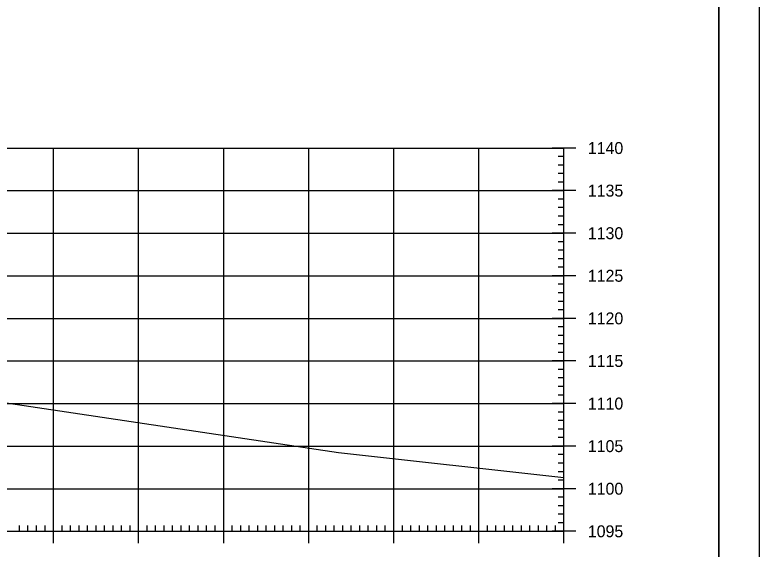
# Model space of a CAD drawing. Extents: x 1322838 to 1324533, y 339903 to 351025.
# Drawn here: x 1323779.2 to 1323866.6, y 350686.5 to 350749.2 of the extents above; entities that cross this region are included whole.
import ezdxf

# ---------------------------------------------------------------- set-up
doc = ezdxf.new("R2010")
doc.units = 0
for name, color, linetype in [('R_Axis', 7, 'Continuous'), ('R_Axis Annot', 7, 'Continuous'), ('R_Exist Surface', 7, 'Continuous'), ('R_Grid', 7, 'Continuous'), ('R_No Plot', 7, 'Continuous')]:
    doc.layers.add(name, color=color, linetype=linetype)

msp = doc.modelspace()

# ---------------------------------------------------------------- linework, layer by layer
at = {"layer": 'R_Axis'}
for p, q in [((1323845.115, 350733.585), (1323842.315, 350733.585)), ((1323843.715, 350688.585), (1323843.715, 350733.585)), ((1323843.715, 350732.585), (1323843.015, 350732.585)), ((1323843.715, 350731.585), (1323843.015, 350731.585)), ((1323843.715, 350730.585), (1323843.015, 350730.585)), ((1323843.715, 350729.585), (1323843.015, 350729.585)), ((1323845.115, 350728.585), (1323842.315, 350728.585)), ((1323843.715, 350727.585), (1323843.015, 350727.585)), ((1323843.715, 350726.585), (1323843.015, 350726.585)), ((1323843.715, 350725.585), (1323843.015, 350725.585)), ((1323843.715, 350724.585), (1323843.015, 350724.585)), ((1323845.115, 350723.585), (1323842.315, 350723.585)), ((1323843.715, 350722.585), (1323843.015, 350722.585)), ((1323843.715, 350721.585), (1323843.015, 350721.585)), ((1323843.715, 350720.585), (1323843.015, 350720.585)), ((1323843.715, 350719.585), (1323843.015, 350719.585)), ((1323845.115, 350718.585), (1323842.315, 350718.585)), ((1323843.715, 350717.585), (1323843.015, 350717.585)), ((1323843.715, 350716.585), (1323843.015, 350716.585)), ((1323843.715, 350715.585), (1323843.015, 350715.585)), ((1323843.715, 350714.585), (1323843.015, 350714.585)), ((1323845.115, 350713.585), (1323842.315, 350713.585)), ((1323843.715, 350712.585), (1323843.015, 350712.585)), ((1323843.715, 350711.585), (1323843.015, 350711.585)), ((1323843.715, 350710.585), (1323843.015, 350710.585)), ((1323843.715, 350709.585), (1323843.015, 350709.585)), ((1323845.115, 350708.585), (1323842.315, 350708.585)), ((1323843.715, 350707.585), (1323843.015, 350707.585)), ((1323843.715, 350706.585), (1323843.015, 350706.585)), ((1323843.715, 350705.585), (1323843.015, 350705.585)), ((1323843.715, 350704.585), (1323843.015, 350704.585)), ((1323845.115, 350703.585), (1323842.315, 350703.585)), ((1323843.715, 350702.585), (1323843.015, 350702.585)), ((1323843.715, 350701.585), (1323843.015, 350701.585)), ((1323843.715, 350700.585), (1323843.015, 350700.585)), ((1323843.715, 350699.585), (1323843.015, 350699.585)), ((1323845.115, 350698.585), (1323842.315, 350698.585)), ((1323843.715, 350697.585), (1323843.015, 350697.585)), ((1323843.715, 350696.585), (1323843.015, 350696.585)), ((1323843.715, 350695.585), (1323843.015, 350695.585)), ((1323843.715, 350694.585), (1323843.015, 350694.585)), ((1323845.115, 350693.585), (1323842.315, 350693.585)), ((1323843.715, 350692.585), (1323843.015, 350692.585)), ((1323843.715, 350691.585), (1323843.015, 350691.585)), ((1323843.715, 350690.585), (1323843.015, 350690.585)), ((1323783.715, 350687.185), (1323783.715, 350689.985)), ((1323793.715, 350687.185), (1323793.715, 350689.985)), ((1323803.715, 350687.185), (1323803.715, 350689.985)), ((1323813.715, 350687.185), (1323813.715, 350689.985)), ((1323823.715, 350687.185), (1323823.715, 350689.985)), ((1323833.715, 350687.185), (1323833.715, 350689.985)), ((1323843.715, 350689.585), (1323843.015, 350689.585)), ((1323843.715, 350687.185), (1323843.715, 350689.985)), ((1323779.715, 350688.585), (1323779.715, 350689.285)), ((1323780.715, 350688.585), (1323780.715, 350689.285)), ((1323781.715, 350688.585), (1323781.715, 350689.285)), ((1323782.715, 350688.585), (1323782.715, 350689.285)), ((1323784.715, 350688.585), (1323784.715, 350689.285)), ((1323785.715, 350688.585), (1323785.715, 350689.285)), ((1323786.715, 350688.585), (1323786.715, 350689.285)), ((1323787.715, 350688.585), (1323787.715, 350689.285)), ((1323788.715, 350688.585), (1323788.715, 350689.285)), ((1323789.715, 350688.585), (1323789.715, 350689.285)), ((1323790.715, 350688.585), (1323790.715, 350689.285)), ((1323791.715, 350688.585), (1323791.715, 350689.285)), ((1323792.715, 350688.585), (1323792.715, 350689.285)), ((1323794.715, 350688.585), (1323794.715, 350689.285)), ((1323795.715, 350688.585), (1323795.715, 350689.285)), ((1323796.715, 350688.585), (1323796.715, 350689.285)), ((1323797.715, 350688.585), (1323797.715, 350689.285)), ((1323798.715, 350688.585), (1323798.715, 350689.285)), ((1323799.715, 350688.585), (1323799.715, 350689.285)), ((1323800.715, 350688.585), (1323800.715, 350689.285)), ((1323801.715, 350688.585), (1323801.715, 350689.285)), ((1323802.715, 350688.585), (1323802.715, 350689.285)), ((1323804.715, 350688.585), (1323804.715, 350689.285)), ((1323805.715, 350688.585), (1323805.715, 350689.285)), ((1323806.715, 350688.585), (1323806.715, 350689.285)), ((1323807.715, 350688.585), (1323807.715, 350689.285)), ((1323808.715, 350688.585), (1323808.715, 350689.285)), ((1323809.715, 350688.585), (1323809.715, 350689.285)), ((1323810.715, 350688.585), (1323810.715, 350689.285)), ((1323811.715, 350688.585), (1323811.715, 350689.285)), ((1323812.715, 350688.585), (1323812.715, 350689.285)), ((1323814.715, 350688.585), (1323814.715, 350689.285)), ((1323815.715, 350688.585), (1323815.715, 350689.285)), ((1323816.715, 350688.585), (1323816.715, 350689.285)), ((1323817.715, 350688.585), (1323817.715, 350689.285)), ((1323818.715, 350688.585), (1323818.715, 350689.285)), ((1323819.715, 350688.585), (1323819.715, 350689.285)), ((1323820.715, 350688.585), (1323820.715, 350689.285)), ((1323821.715, 350688.585), (1323821.715, 350689.285)), ((1323822.715, 350688.585), (1323822.715, 350689.285)), ((1323824.715, 350688.585), (1323824.715, 350689.285)), ((1323825.715, 350688.585), (1323825.715, 350689.285)), ((1323826.715, 350688.585), (1323826.715, 350689.285)), ((1323827.715, 350688.585), (1323827.715, 350689.285)), ((1323828.715, 350688.585), (1323828.715, 350689.285)), ((1323829.715, 350688.585), (1323829.715, 350689.285)), ((1323830.715, 350688.585), (1323830.715, 350689.285)), ((1323831.715, 350688.585), (1323831.715, 350689.285)), ((1323832.715, 350688.585), (1323832.715, 350689.285)), ((1323834.715, 350688.585), (1323834.715, 350689.285)), ((1323835.715, 350688.585), (1323835.715, 350689.285)), ((1323836.715, 350688.585), (1323836.715, 350689.285)), ((1323837.715, 350688.585), (1323837.715, 350689.285)), ((1323838.715, 350688.585), (1323838.715, 350689.285)), ((1323839.715, 350688.585), (1323839.715, 350689.285)), ((1323840.715, 350688.585), (1323840.715, 350689.285)), ((1323841.715, 350688.585), (1323841.715, 350689.285)), ((1323842.715, 350688.585), (1323842.715, 350689.285)), ((1323563.715, 350688.585), (1323843.715, 350688.585)), ((1323845.115, 350688.585), (1323842.315, 350688.585))]:
    msp.add_line(p, q, dxfattribs=at)
at = {"layer": 'R_Exist Surface'}
msp.add_lwpolyline([(1323698.695, 350721.966), (1323701.079, 350721.669), (1323701.647, 350721.596), (1323702.675, 350721.326), (1323706.194, 350720.435), (1323710.948, 350718.679), (1323719.044, 350715.721), (1323724.262, 350713.813), (1323731.653, 350711.153), (1323736.431, 350710.139), (1323741.473, 350709.092), (1323773.428, 350704.385), (1323817.206, 350697.82), (1323843.715, 350694.914)], dxfattribs=at)
at = {"layer": 'R_Grid'}
for p, q in [((1323563.715, 350733.585), (1323843.715, 350733.585)), ((1323783.715, 350688.585), (1323783.715, 350733.585)), ((1323793.715, 350688.585), (1323793.715, 350733.585)), ((1323803.715, 350688.585), (1323803.715, 350733.585)), ((1323813.715, 350688.585), (1323813.715, 350733.585)), ((1323823.715, 350688.585), (1323823.715, 350733.585)), ((1323833.715, 350688.585), (1323833.715, 350733.585)), ((1323843.715, 350688.585), (1323843.715, 350733.585)), ((1323563.715, 350728.585), (1323843.715, 350728.585)), ((1323563.715, 350723.585), (1323843.715, 350723.585)), ((1323563.715, 350718.585), (1323843.715, 350718.585)), ((1323563.715, 350713.585), (1323843.715, 350713.585)), ((1323563.715, 350708.585), (1323843.715, 350708.585)), ((1323563.715, 350703.585), (1323843.715, 350703.585)), ((1323563.715, 350698.585), (1323843.715, 350698.585)), ((1323563.715, 350693.585), (1323843.715, 350693.585)), ((1323563.715, 350688.585), (1323843.715, 350688.585))]:
    msp.add_line(p, q, dxfattribs=at)
at = {"layer": 'R_No Plot'}
msp.add_line((1323861.895, 350602.585), (1323861.895, 350808.045), dxfattribs=at)
for points in [[(1323533.308, 350811.939), (1323866.648, 350811.939), (1323866.648, 350598.602), (1323533.308, 350598.602)], [(1323779.635, 350808.045), (1323779.635, 350798.165), (1323815.368, 350798.165), (1323815.368, 350795.245), (1323838.567, 350795.245), (1323838.567, 350770.912), (1323861.895, 350770.912), (1323861.895, 350602.585), (1323545.715, 350602.585), (1323545.715, 350808.045)]]:
    msp.add_lwpolyline(points, close=True, dxfattribs=at)

# ---------------------------------------------------------------- texts
at = {"layer": 'R_Axis Annot'}
for s, p in [('1140', (1323846.515, 350732.885)), ('1135', (1323846.515, 350727.885)), ('1130', (1323846.515, 350722.885)), ('1125', (1323846.515, 350717.885)), ('1120', (1323846.515, 350712.885)), ('1115', (1323846.515, 350707.885)), ('1110', (1323846.515, 350702.885)), ('1105', (1323846.515, 350697.885)), ('1100', (1323846.515, 350692.885)), ('1095', (1323846.515, 350687.885))]:
    msp.add_text(s, height=1.4, dxfattribs=at).set_placement(p)

doc.saveas('drawing.dxf')
